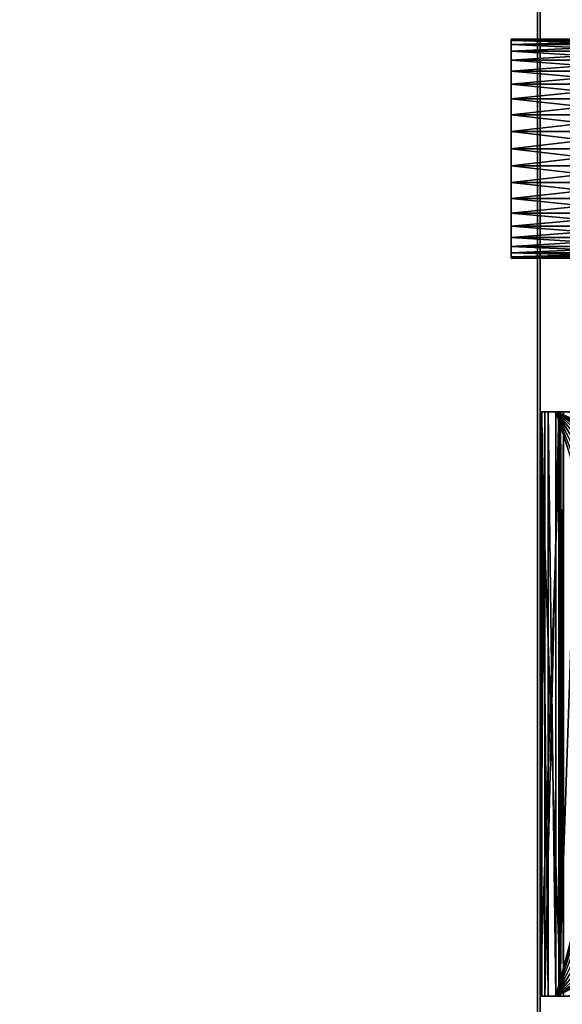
# Model space of a CAD drawing. Extents: x -4.8 to 50.9, y -3 to 23.4.
# Tile 649 of 656: x 47.2 to 49.1, y 0.4 to 3.7. Entities that reach past the tile are written whole.
import ezdxf

# ---------------------------------------------------------------- set-up
doc = ezdxf.new("R2010")
doc.units = 0

# ---------------------------------------------------------------- blocks, each defined once
blk = doc.blocks.new('Box-c2c06f0e-7ed6-4fdd-8369-226d69c0101d')
at = {"color": 253, "linetype": 'Continuous', "true_color": 0xa0a0a0, "transparency": 33554687}
mesh = blk.add_polyface(dxfattribs=at)
corners = [(0, 0), (49, 0), (49, 21.5), (0, 21.5), (0, 0, 0.01), (49, 0, 0.01), (49, 21.5, 0.01), (0, 21.5, 0.01)]
mesh.append_faces([[corners[k] for k in face] for face in [(0, 1, 2, 3), (4, 5, 6, 7), (0, 1, 5, 4), (1, 2, 6, 5), (2, 3, 7, 6), (3, 0, 4, 7)]], dxfattribs={"color": 253})
blk = doc.blocks.new('Box-76308f23-7f61-448f-8f6c-364ea738911b')
at = {"color": 253, "linetype": 'Continuous', "true_color": 0xa0a0a0, "transparency": 33554687}
mesh = blk.add_polyface(dxfattribs=at)
corners = [(0, 0), (49, 0), (49, 21.5), (0, 21.5), (0, 0, 0.01), (49, 0, 0.01), (49, 21.5, 0.01), (0, 21.5, 0.01)]
mesh.append_faces([[corners[k] for k in face] for face in [(0, 1, 2, 3), (4, 5, 6, 7), (0, 1, 5, 4), (1, 2, 6, 5), (2, 3, 7, 6), (3, 0, 4, 7)]], dxfattribs={"color": 253})
blk = doc.blocks.new('Box-06a53b75-7912-4e2e-b04f-e0cb4a08c854')
at = {"color": 253, "linetype": 'Continuous', "true_color": 0xa0a0a0, "transparency": 33554687}
mesh = blk.add_polyface(dxfattribs=at)
corners = [(0, 0), (0.01, 0), (0.01, 21.5), (0, 21.5), (0, 0, 19), (0.01, 0, 19), (0.01, 21.5, 19), (0, 21.5, 19)]
mesh.append_faces([[corners[k] for k in face] for face in [(0, 1, 2, 3), (4, 5, 6, 7), (0, 1, 5, 4), (1, 2, 6, 5), (2, 3, 7, 6), (3, 0, 4, 7)]], dxfattribs={"color": 253})
blk = doc.blocks.new('ccd67168-3ead-4e45-93d0-8844f19eb6f0')
at = {"linetype": 'Continuous', "transparency": 33554687}
for name, p in [('Box-c2c06f0e-7ed6-4fdd-8369-226d69c0101d', (0, 0)), ('Box-76308f23-7f61-448f-8f6c-364ea738911b', (0, 0, 18.99)), ('Box-06a53b75-7912-4e2e-b04f-e0cb4a08c854', (48.99, 0))]:
    blk.add_blockref(name, p, dxfattribs=at)
blk = doc.blocks.new('6FD_1_1d0d4f9c-77f7-4611-b9b3-89e8d009a6a367ff92d3-108b-4c23-acce-a60de5c9b7b2')
at = {"color": 0, "linetype": 'BYBLOCK', "lineweight": -2, "transparency": 33554687}
mesh = blk.add_polyface(dxfattribs=at)
corners = [(0, -1, -2.7147), (0, 1, -2.7147), (0.0686, 1, -2.7147), (0.0686, -1, -2.7147)]
mesh.append_faces([[corners[k] for k in face] for face in [(3, 0, 2, 3)]], dxfattribs={"vtx1": -1, "color": 0})
mesh.append_faces([[corners[k] for k in face] for face in [(0, 1, 2, 0)]], dxfattribs={"vtx2": -1, "color": 0})
mesh = blk.add_polyface(dxfattribs=at)
corners = [(0, -1, -2.0335), (0, 1, -2.0335), (0, 1, -2.7147), (0, -1, -2.7147)]
mesh.append_faces([[corners[k] for k in face] for face in [(3, 0, 2, 3)]], dxfattribs={"vtx1": -1, "color": 0})
mesh.append_faces([[corners[k] for k in face] for face in [(0, 1, 2, 0)]], dxfattribs={"vtx2": -1, "color": 0})
mesh = blk.add_polyface(dxfattribs=at)
corners = [(0.0053, -1, -1.9913), (0.0053, 1, -1.9913), (0, 1, -2.0335), (0, -1, -2.0335)]
mesh.append_faces([[corners[k] for k in face] for face in [(3, 0, 2, 3)]], dxfattribs={"vtx1": -1, "color": 0})
mesh.append_faces([[corners[k] for k in face] for face in [(0, 1, 2, 0)]], dxfattribs={"vtx2": -1, "color": 0})
mesh = blk.add_polyface(dxfattribs=at)
corners = [(0, -1, -0.4278), (0, 1, -0.4278), (0.0158, 1, -0.4966), (0.0158, -1, -0.4966)]
mesh.append_faces([[corners[k] for k in face] for face in [(3, 0, 2, 3)]], dxfattribs={"vtx1": -1, "color": 0})
mesh.append_faces([[corners[k] for k in face] for face in [(0, 1, 2, 0)]], dxfattribs={"vtx2": -1, "color": 0})
mesh = blk.add_polyface(dxfattribs=at)
corners = [(0, -1), (0, 1), (0, 1, -0.4278), (0, -1, -0.4278)]
mesh.append_faces([[corners[k] for k in face] for face in [(3, 0, 2, 3)]], dxfattribs={"vtx1": -1, "color": 0})
mesh.append_faces([[corners[k] for k in face] for face in [(0, 1, 2, 0)]], dxfattribs={"vtx2": -1, "color": 0})
mesh = blk.add_polyface(dxfattribs=at)
corners = [(0.0686, -1), (0.0686, 1), (0, 1), (0, -1)]
mesh.append_faces([[corners[k] for k in face] for face in [(3, 0, 2, 3)]], dxfattribs={"vtx1": -1, "color": 0})
mesh.append_faces([[corners[k] for k in face] for face in [(0, 1, 2, 0)]], dxfattribs={"vtx2": -1, "color": 0})
mesh = blk.add_polyface(dxfattribs=at)
corners = [(0.0686, 1, -2.0335), (0.0686, 1, -2.7147), (0, 1, -2.7147), (0, 1, -2.0335), (0.0053, 1, -1.9913), (0.0264, 1, -1.9541), (0.0527, 1, -1.9278), (0.0791, 1, -1.9966), (0.0952, 1, -1.986), (1.8, 1, -0.5651), (0.1321, 1, -0.5651), (0.1321, 1, -0.4913), (1.8, 1, -0.4913), (1.8633, 1, -0.5071), (1.8316, 1, -0.5704), (1.911, 1, -0.5546), (1.8527, 1, -0.5915), (1.9321, 1, -0.6179), (1.8633, 1, -0.6232), (1.8369, 1, -0.6762), (1.9215, 1, -0.6867), (1.8791, 1, -0.7342), (0.0633, 1, -0.544), (0.1005, 1, -0.486), (0.0791, 1, -0.4596), (0.0686, 1, -0.4278), (0.0158, 1, -0.4966), (0, 1, -0.4278), (0, 1), (0.0686, 1)]
mesh.append_faces([[corners[k] for k in face] for face in [(0, 2, 3, 0), (0, 3, 4, 0), (0, 4, 5, 0), (0, 5, 6, 0), (6, 7, 0, 6), (6, 8, 7, 6), (9, 11, 12, 9), (12, 14, 9, 12), (13, 16, 14, 13), (15, 18, 16, 15), (17, 19, 18, 17), (19, 17, 20, 19), (19, 20, 21, 19), (21, 6, 19, 21), (10, 23, 11, 10), (22, 24, 23, 22), (22, 25, 24, 22), (25, 22, 26, 25), (25, 26, 27, 25), (27, 29, 25, 27)]], dxfattribs={"vtx0": -1, "vtx2": -1, "color": 0})
mesh.append_faces([[corners[k] for k in face] for face in [(9, 10, 11, 9), (12, 13, 14, 12), (13, 15, 16, 13), (15, 17, 18, 15), (21, 8, 6, 21), (10, 22, 23, 10)]], dxfattribs={"vtx1": -1, "vtx2": -1, "color": 0})
mesh.append_faces([[corners[k] for k in face] for face in [(0, 1, 2, 0), (27, 28, 29, 27)]], dxfattribs={"vtx2": -1, "color": 0})
mesh = blk.add_polyface(dxfattribs=at)
corners = [(0.0264, -1, -1.9541), (0.0264, 1, -1.9541), (0.0053, 1, -1.9913), (0.0053, -1, -1.9913)]
mesh.append_faces([[corners[k] for k in face] for face in [(3, 0, 2, 3)]], dxfattribs={"vtx1": -1, "color": 0})
mesh.append_faces([[corners[k] for k in face] for face in [(0, 1, 2, 0)]], dxfattribs={"vtx2": -1, "color": 0})
mesh = blk.add_polyface(dxfattribs=at)
corners = [(0.0158, -1, -0.4966), (0.0158, 1, -0.4966), (0.0633, 1, -0.544), (0.0633, -1, -0.544)]
mesh.append_faces([[corners[k] for k in face] for face in [(3, 0, 2, 3)]], dxfattribs={"vtx1": -1, "color": 0})
mesh.append_faces([[corners[k] for k in face] for face in [(0, 1, 2, 0)]], dxfattribs={"vtx2": -1, "color": 0})
mesh = blk.add_polyface(dxfattribs=at)
corners = [(0.0527, -1, -1.9278), (0.0527, 1, -1.9278), (0.0264, 1, -1.9541), (0.0264, -1, -1.9541)]
mesh.append_faces([[corners[k] for k in face] for face in [(3, 0, 2, 3)]], dxfattribs={"vtx1": -1, "color": 0})
mesh.append_faces([[corners[k] for k in face] for face in [(0, 1, 2, 0)]], dxfattribs={"vtx2": -1, "color": 0})
mesh = blk.add_polyface(dxfattribs=at)
corners = [(1.8369, -1, -0.6762), (1.5825, -0.0978, -0.8546), (1.5596, -0.1931, -0.8707), (1.5221, -0.2837, -0.897), (1.4708, -0.3674, -0.9329), (1.4072, -0.4419, -0.9776), (1.3326, -0.5056, -1.0299), (1.249, -0.5569, -1.0886), (1.1583, -0.5944, -1.1522), (1.063, -0.6173, -1.2191), (0.9652, -0.625, -1.2877), (0.8674, -0.6173, -1.3562), (0.0527, -1, -1.9278), (0.7721, -0.5944, -1.4231), (0.6815, -0.5569, -1.4867), (0.5978, -0.5056, -1.5454), (0.5233, -0.4419, -1.5977), (0.4596, -0.3674, -1.6424), (0.4083, -0.2837, -1.6783), (0.3708, -0.1931, -1.7046), (0.3479, -0.0978, -1.7207), (0.3402, 0, -1.7261), (0.3479, 0.0978, -1.7207), (0.0527, 1, -1.9278), (0.3708, 0.1931, -1.7046), (0.4083, 0.2837, -1.6783), (0.4596, 0.3674, -1.6424), (0.5233, 0.4419, -1.5977), (0.5978, 0.5056, -1.5454), (0.6815, 0.5569, -1.4867), (0.7721, 0.5944, -1.4231), (0.8674, 0.6173, -1.3562), (0.9652, 0.625, -1.2877), (1.8369, 1, -0.6762), (1.063, 0.6173, -1.2191), (1.1583, 0.5944, -1.1522), (1.249, 0.5569, -1.0886), (1.3326, 0.5056, -1.0299), (1.4072, 0.4419, -0.9776), (1.4708, 0.3674, -0.9329), (1.5221, 0.2837, -0.897), (1.5596, 0.1931, -0.8707), (1.5825, 0.0978, -0.8546), (1.5902, 0, -0.8492)]
mesh.append_faces([[corners[k] for k in face] for face in [(0, 1, 2, 0), (11, 12, 0, 11), (22, 23, 12, 22), (32, 33, 23, 32), (43, 0, 33, 43)]], dxfattribs={"vtx0": -1, "vtx2": -1, "color": 0})
mesh.append_faces([[corners[k] for k in face] for face in [(2, 3, 0, 2), (3, 4, 0, 3), (4, 5, 0, 4), (5, 6, 0, 5), (6, 7, 0, 6), (7, 8, 0, 7), (8, 9, 0, 8), (9, 10, 0, 9), (10, 11, 0, 10), (11, 13, 12, 11), (13, 14, 12, 13), (14, 15, 12, 14), (15, 16, 12, 15), (16, 17, 12, 16), (17, 18, 12, 17), (18, 19, 12, 18), (19, 20, 12, 19), (20, 21, 12, 20), (21, 22, 12, 21), (22, 24, 23, 22), (24, 25, 23, 24), (25, 26, 23, 25), (26, 27, 23, 26), (27, 28, 23, 27), (28, 29, 23, 28), (29, 30, 23, 29), (30, 31, 23, 30), (31, 32, 23, 31), (32, 34, 33, 32), (34, 35, 33, 34), (35, 36, 33, 35), (36, 37, 33, 36), (37, 38, 33, 37), (38, 39, 33, 38), (39, 40, 33, 39), (40, 41, 33, 40), (41, 42, 33, 41), (42, 43, 33, 42), (43, 1, 0, 43)]], dxfattribs={"vtx1": -1, "vtx2": -1, "color": 0})
mesh = blk.add_polyface(dxfattribs=at)
corners = [(0.0633, -1, -0.544), (0.0633, 1, -0.544), (0.1321, 1, -0.5651), (0.1321, -1, -0.5651)]
mesh.append_faces([[corners[k] for k in face] for face in [(3, 0, 2, 3)]], dxfattribs={"vtx1": -1, "color": 0})
mesh.append_faces([[corners[k] for k in face] for face in [(0, 1, 2, 0)]], dxfattribs={"vtx2": -1, "color": 0})
mesh = blk.add_polyface(dxfattribs=at)
corners = [(0.0686, -1, -0.4278), (0.0686, 1, -0.4278), (0.0686, 1), (0.0686, -1)]
mesh.append_faces([[corners[k] for k in face] for face in [(3, 0, 2, 3)]], dxfattribs={"vtx1": -1, "color": 0})
mesh.append_faces([[corners[k] for k in face] for face in [(0, 1, 2, 0)]], dxfattribs={"vtx2": -1, "color": 0})
mesh = blk.add_polyface(dxfattribs=at)
corners = [(0.0791, -1, -0.4596), (0.0791, 1, -0.4596), (0.0686, 1, -0.4278), (0.0686, -1, -0.4278)]
mesh.append_faces([[corners[k] for k in face] for face in [(3, 0, 2, 3)]], dxfattribs={"vtx1": -1, "color": 0})
mesh.append_faces([[corners[k] for k in face] for face in [(0, 1, 2, 0)]], dxfattribs={"vtx2": -1, "color": 0})
mesh = blk.add_polyface(dxfattribs=at)
corners = [(0.0686, -1, -2.0335), (0.0686, 1, -2.0335), (0.0791, 1, -1.9966), (0.0791, -1, -1.9966)]
mesh.append_faces([[corners[k] for k in face] for face in [(3, 0, 2, 3)]], dxfattribs={"vtx1": -1, "color": 0})
mesh.append_faces([[corners[k] for k in face] for face in [(0, 1, 2, 0)]], dxfattribs={"vtx2": -1, "color": 0})
mesh = blk.add_polyface(dxfattribs=at)
corners = [(0.0686, -1, -2.7147), (0.0686, 1, -2.7147), (0.0686, 1, -2.0335), (0.0686, -1, -2.0335)]
mesh.append_faces([[corners[k] for k in face] for face in [(3, 0, 2, 3)]], dxfattribs={"vtx1": -1, "color": 0})
mesh.append_faces([[corners[k] for k in face] for face in [(0, 1, 2, 0)]], dxfattribs={"vtx2": -1, "color": 0})
mesh = blk.add_polyface(dxfattribs=at)
corners = [(0, -1, -2.7147), (0.0686, -1, -2.7147), (0.0686, -1, -2.0335), (0, -1, -2.0335), (0.0053, -1, -1.9913), (0.0264, -1, -1.9541), (0.0527, -1, -1.9278), (0.0791, -1, -1.9966), (0.0952, -1, -1.986), (0.1321, -1, -0.4913), (0.1321, -1, -0.5651), (1.8, -1, -0.5651), (1.8, -1, -0.4913), (1.8316, -1, -0.5704), (1.8633, -1, -0.5071), (1.8527, -1, -0.5915), (1.911, -1, -0.5546), (1.8633, -1, -0.6232), (1.9321, -1, -0.6179), (1.8369, -1, -0.6762), (1.9215, -1, -0.6867), (1.8791, -1, -0.7342), (0.1005, -1, -0.486), (0.0633, -1, -0.544), (0.0791, -1, -0.4596), (0.0686, -1, -0.4278), (0.0158, -1, -0.4966), (0, -1, -0.4278), (0.0686, -1), (0, -1)]
mesh.append_faces([[corners[k] for k in face] for face in [(9, 10, 11, 9), (13, 14, 12, 13), (15, 16, 14, 15), (17, 18, 16, 17), (6, 8, 21, 6), (22, 23, 10, 22)]], dxfattribs={"vtx0": -1, "vtx2": -1, "color": 0})
mesh.append_faces([[corners[k] for k in face] for face in [(3, 0, 2, 3), (4, 3, 2, 4), (5, 4, 2, 5), (6, 5, 2, 6), (2, 7, 6, 2), (7, 8, 6, 7), (12, 9, 11, 12), (11, 13, 12, 11), (13, 15, 14, 13), (15, 17, 16, 15), (17, 19, 18, 17), (20, 18, 19, 20), (21, 20, 19, 21), (19, 6, 21, 19), (9, 22, 10, 9), (22, 24, 23, 22), (24, 25, 23, 24), (26, 23, 25, 26), (27, 26, 25, 27), (25, 28, 27, 25)]], dxfattribs={"vtx1": -1, "vtx2": -1, "color": 0})
mesh.append_faces([[corners[k] for k in face] for face in [(0, 1, 2, 0), (28, 29, 27, 28)]], dxfattribs={"vtx2": -1, "color": 0})
blk = doc.blocks.new('ecb9695c-2475-43fe-a20e-5c333d91feb1')
at = {"color": 251, "transparency": 33554687}
blk.add_blockref('6FD_1_1d0d4f9c-77f7-4611-b9b3-89e8d009a6a367ff92d3-108b-4c23-acce-a60de5c9b7b2', (0, 0), dxfattribs=at)
blk = doc.blocks.new('206_1_61b47e68-d6d9-47db-a695-50770331978560b5d396-8f9d-4ee7-86df-1129fb64d2e0')
at = {"color": 0, "linetype": 'BYBLOCK', "lineweight": -2, "transparency": 33554687}
mesh = blk.add_polyface(dxfattribs=at)
corners = [(0.4938, -0.0782), (0.5, 0), (0.5, 0, 1), (0.4938, -0.0782, 1), (0.4755, -0.1545, 1), (0.4755, -0.1545), (0.4455, -0.227), (0.4455, -0.227, 1), (0.4045, -0.2939), (0.4045, -0.2939, 1), (0.3536, -0.3536, 1), (0.3536, -0.3536), (0.2939, -0.4045), (0.2939, -0.4045, 1), (0.227, -0.4455, 1), (0.227, -0.4455), (0.1545, -0.4755), (0.1545, -0.4755, 1), (0.0782, -0.4938), (0.0782, -0.4938, 1), (0, -0.5, 1), (0, -0.5), (-0.0782, -0.4938), (-0.0782, -0.4938, 1), (-0.1545, -0.4755, 1), (-0.1545, -0.4755), (-0.227, -0.4455), (-0.227, -0.4455, 1), (-0.2939, -0.4045), (-0.2939, -0.4045, 1), (-0.3536, -0.3536, 1), (-0.3536, -0.3536), (-0.4045, -0.2939), (-0.4045, -0.2939, 1), (-0.4455, -0.227, 1), (-0.4455, -0.227), (-0.4755, -0.1545), (-0.4755, -0.1545, 1), (-0.4938, -0.0782), (-0.4938, -0.0782, 1), (-0.4938, 0.0782, 1), (-0.4755, 0.1545, 1), (-0.4755, 0.1545), (-0.4938, 0.0782), (-0.5, 0), (-0.5, 0, 1), (-0.4455, 0.227), (-0.4455, 0.227, 1), (-0.4045, 0.2939), (-0.4045, 0.2939, 1), (-0.3536, 0.3536, 1), (-0.3536, 0.3536), (-0.2939, 0.4045), (-0.2939, 0.4045, 1), (-0.227, 0.4455, 1), (-0.227, 0.4455), (-0.1545, 0.4755), (-0.1545, 0.4755, 1), (-0.0782, 0.4938), (-0.0782, 0.4938, 1), (0, 0.5, 1), (0, 0.5), (0.0782, 0.4938), (0.0782, 0.4938, 1), (0.1545, 0.4755, 1), (0.1545, 0.4755), (0.227, 0.4455), (0.227, 0.4455, 1), (0.2939, 0.4045), (0.2939, 0.4045, 1), (0.3536, 0.3536, 1), (0.3536, 0.3536), (0.4045, 0.2939), (0.4045, 0.2939, 1), (0.4455, 0.227, 1), (0.4455, 0.227), (0.4755, 0.1545), (0.4755, 0.1545, 1), (0.4938, 0.0782), (0.4938, 0.0782, 1), (0.5, 0, 1), (0.5, 0)]
mesh.append_faces([[corners[k] for k in face] for face in [(0, 2, 3, 0), (3, 5, 0, 3), (6, 4, 7, 6), (8, 7, 9, 8), (9, 11, 8, 9), (12, 10, 13, 12), (13, 15, 12, 13), (16, 14, 17, 16), (18, 17, 19, 18), (19, 21, 18, 19), (22, 20, 23, 22), (23, 25, 22, 23), (26, 24, 27, 26), (28, 27, 29, 28), (29, 31, 28, 29), (32, 30, 33, 32), (33, 35, 32, 33), (36, 34, 37, 36), (38, 37, 39, 38), (40, 42, 43, 40), (43, 45, 40, 43), (44, 39, 45, 44), (46, 41, 47, 46), (48, 47, 49, 48), (49, 51, 48, 49), (52, 50, 53, 52), (53, 55, 52, 53), (56, 54, 57, 56), (58, 57, 59, 58), (59, 61, 58, 59), (62, 60, 63, 62), (63, 65, 62, 63), (66, 64, 67, 66), (68, 67, 69, 68), (69, 71, 68, 69), (72, 70, 73, 72), (73, 75, 72, 73), (76, 74, 77, 76), (78, 77, 79, 78), (79, 81, 78, 79)]], dxfattribs={"vtx0": -1, "color": 0})
mesh.append_faces([[corners[k] for k in face] for face in [(0, 1, 2, 0), (3, 4, 5, 3), (6, 5, 4, 6), (8, 6, 7, 8), (9, 10, 11, 9), (12, 11, 10, 12), (13, 14, 15, 13), (16, 15, 14, 16), (18, 16, 17, 18), (19, 20, 21, 19), (22, 21, 20, 22), (23, 24, 25, 23), (26, 25, 24, 26), (28, 26, 27, 28), (29, 30, 31, 29), (32, 31, 30, 32), (33, 34, 35, 33), (36, 35, 34, 36), (38, 36, 37, 38), (40, 41, 42, 40), (43, 44, 45, 43), (44, 38, 39, 44), (46, 42, 41, 46), (48, 46, 47, 48), (49, 50, 51, 49), (52, 51, 50, 52), (53, 54, 55, 53), (56, 55, 54, 56), (58, 56, 57, 58), (59, 60, 61, 59), (62, 61, 60, 62), (63, 64, 65, 63), (66, 65, 64, 66), (68, 66, 67, 68), (69, 70, 71, 69), (72, 71, 70, 72), (73, 74, 75, 73), (76, 75, 74, 76), (78, 76, 77, 78), (79, 80, 81, 79)]], dxfattribs={"vtx2": -1, "color": 0})
mesh = blk.add_polyface(dxfattribs=at)
corners = [(0.4938, -0.0782, 1), (0.5, 0, 1), (0.4938, 0.0782, 1), (0.4755, -0.1545, 1), (0.4455, -0.227, 1), (0.4045, -0.2939, 1), (0.3536, -0.3536, 1), (0.2939, -0.4045, 1), (0.227, -0.4455, 1), (0.1545, -0.4755, 1), (0.0782, -0.4938, 1), (0, -0.5, 1), (-0.0782, -0.4938, 1), (-0.1545, -0.4755, 1), (-0.227, -0.4455, 1), (-0.2939, -0.4045, 1), (-0.3536, -0.3536, 1), (-0.4045, -0.2939, 1), (-0.4455, -0.227, 1), (-0.4755, -0.1545, 1), (-0.4938, -0.0782, 1), (-0.5, 0, 1), (-0.4938, 0.0782, 1), (-0.4755, 0.1545, 1), (-0.4455, 0.227, 1), (-0.4045, 0.2939, 1), (-0.3536, 0.3536, 1), (-0.2939, 0.4045, 1), (-0.227, 0.4455, 1), (-0.1545, 0.4755, 1), (-0.0782, 0.4938, 1), (0, 0.5, 1), (0.0782, 0.4938, 1), (0.1545, 0.4755, 1), (0.227, 0.4455, 1), (0.2939, 0.4045, 1), (0.3536, 0.3536, 1), (0.4045, 0.2939, 1), (0.4455, 0.227, 1), (0.4755, 0.1545, 1)]
mesh.append_faces([[corners[k] for k in face] for face in [(39, 38, 2, 39)]], dxfattribs={"vtx1": -1, "color": 0})
mesh.append_faces([[corners[k] for k in face] for face in [(3, 0, 2, 3), (4, 3, 2, 4), (5, 4, 2, 5), (6, 5, 2, 6), (7, 6, 2, 7), (8, 7, 2, 8), (9, 8, 2, 9), (10, 9, 2, 10), (11, 10, 2, 11), (12, 11, 2, 12), (13, 12, 2, 13), (14, 13, 2, 14), (15, 14, 2, 15), (16, 15, 2, 16), (17, 16, 2, 17), (18, 17, 2, 18), (19, 18, 2, 19), (20, 19, 2, 20), (21, 20, 2, 21), (22, 21, 2, 22), (23, 22, 2, 23), (24, 23, 2, 24), (25, 24, 2, 25), (26, 25, 2, 26), (27, 26, 2, 27), (28, 27, 2, 28), (29, 28, 2, 29), (30, 29, 2, 30), (31, 30, 2, 31), (32, 31, 2, 32), (33, 32, 2, 33), (34, 33, 2, 34), (35, 34, 2, 35), (36, 35, 2, 36), (37, 36, 2, 37), (38, 37, 2, 38)]], dxfattribs={"vtx1": -1, "vtx2": -1, "color": 0})
mesh.append_faces([[corners[k] for k in face] for face in [(0, 1, 2, 0)]], dxfattribs={"vtx2": -1, "color": 0})
mesh = blk.add_polyface(dxfattribs=at)
corners = [(0.4938, -0.0782), (0.4755, -0.1545), (0.4455, -0.227), (0.4045, -0.2939), (0.3536, -0.3536), (0.2939, -0.4045), (0.227, -0.4455), (0.1545, -0.4755), (0.0782, -0.4938), (0, -0.5), (-0.0782, -0.4938), (-0.1545, -0.4755), (-0.227, -0.4455), (-0.2939, -0.4045), (-0.3536, -0.3536), (-0.4045, -0.2939), (-0.4455, -0.227), (-0.4755, -0.1545), (-0.4938, -0.0782), (-0.5, 0), (-0.4938, 0.0782), (-0.4755, 0.1545), (-0.4455, 0.227), (-0.4045, 0.2939), (-0.3536, 0.3536), (-0.2939, 0.4045), (-0.227, 0.4455), (-0.1545, 0.4755), (-0.0782, 0.4938), (0, 0.5), (0.0782, 0.4938), (0.1545, 0.4755), (0.227, 0.4455), (0.2939, 0.4045), (0.3536, 0.3536), (0.4045, 0.2939), (0.4455, 0.227), (0.4755, 0.1545), (0.4938, 0.0782), (0.5, 0)]
mesh.append_faces([[corners[k] for k in face] for face in [(0, 38, 39, 0)]], dxfattribs={"vtx0": -1, "color": 0})
mesh.append_faces([[corners[k] for k in face] for face in [(0, 2, 3, 0), (0, 3, 4, 0), (0, 4, 5, 0), (0, 5, 6, 0), (0, 6, 7, 0), (0, 7, 8, 0), (0, 8, 9, 0), (0, 9, 10, 0), (0, 10, 11, 0), (0, 11, 12, 0), (0, 12, 13, 0), (0, 13, 14, 0), (0, 14, 15, 0), (0, 15, 16, 0), (0, 16, 17, 0), (0, 17, 18, 0), (0, 18, 19, 0), (0, 19, 20, 0), (0, 20, 21, 0), (0, 21, 22, 0), (0, 22, 23, 0), (0, 23, 24, 0), (0, 24, 25, 0), (0, 25, 26, 0), (0, 26, 27, 0), (0, 27, 28, 0), (0, 28, 29, 0), (0, 29, 30, 0), (0, 30, 31, 0), (0, 31, 32, 0), (0, 32, 33, 0), (0, 33, 34, 0), (0, 34, 35, 0), (0, 35, 36, 0), (0, 36, 37, 0), (0, 37, 38, 0)]], dxfattribs={"vtx0": -1, "vtx2": -1, "color": 0})
mesh.append_faces([[corners[k] for k in face] for face in [(0, 1, 2, 0)]], dxfattribs={"vtx2": -1, "color": 0})
blk = doc.blocks.new('106e0287-1e21-4630-ab77-1407eff73a93')
at = {"color": 0, "transparency": 33554687, "extrusion": (1, 0, 0), "rotation": 540}
blk.add_blockref('206_1_61b47e68-d6d9-47db-a695-50770331978560b5d396-8f9d-4ee7-86df-1129fb64d2e0', (0, 0), dxfattribs=at)
blk = doc.blocks.new('e5e0e6fc-4047-40e2-9532-d847478d1142')
at = {"linetype": 'Continuous', "transparency": 33554687}
for name, p in [('ccd67168-3ead-4e45-93d0-8844f19eb6f0', (0, 0)), ('ecb9695c-2475-43fe-a20e-5c333d91feb1', (49, 1.4, 2.7147))]:
    blk.add_blockref(name, p, dxfattribs=at)
at = {"color": 251, "linetype": 'Continuous', "true_color": 0x5b5b5b, "transparency": 33554687, "xscale": 0.5, "yscale": 0.75, "zscale": 0.75}
blk.add_blockref('106e0287-1e21-4630-ab77-1407eff73a93', (48.9, 3.3, 1), dxfattribs=at)

msp = doc.modelspace()

# ---------------------------------------------------------------- block references
at = {"transparency": 33554687}
msp.add_blockref('e5e0e6fc-4047-40e2-9532-d847478d1142', (0, 0), dxfattribs=at)

doc.saveas('drawing.dxf')
